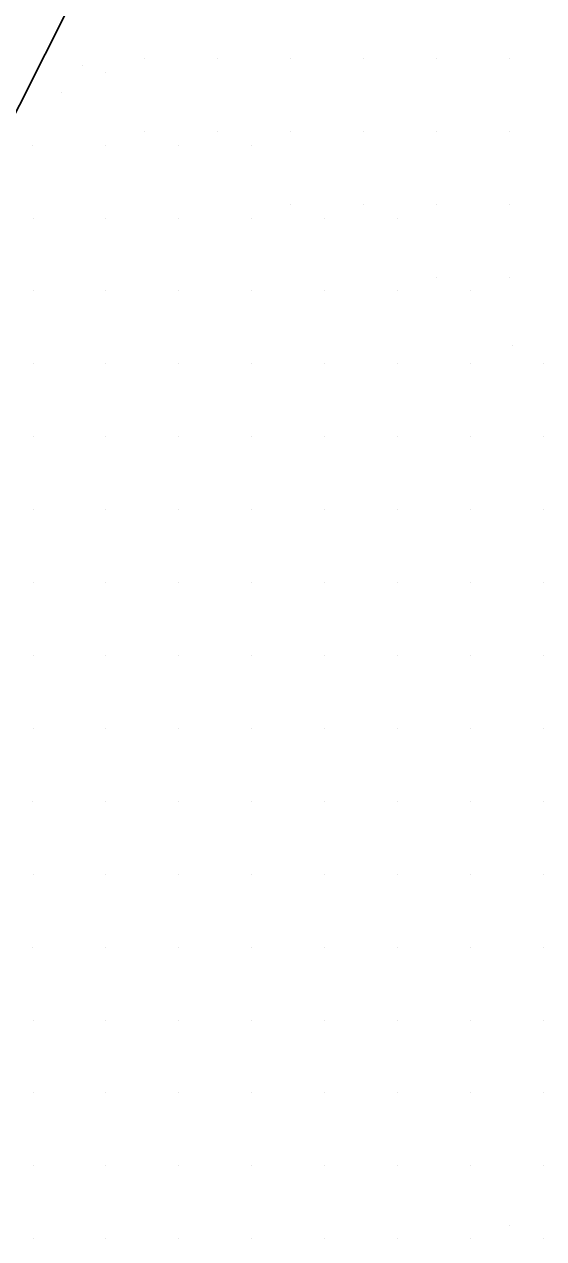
# Model space of a CAD drawing. Extents: x 2062781 to 2066835, y 358981 to 366501.
# Drawn here: x 2065586.6 to 2065729, y 364025 to 364358.2 of the extents above; entities that cross this region are included whole.
import ezdxf

# ---------------------------------------------------------------- set-up
doc = ezdxf.new("R2010")
doc.units = 0
doc.layers.add('PH Exist DTM Breakline', color=7, linetype='Continuous')
doc.layers.add('PH Exist DTM Point', color=7, linetype='Continuous')

msp = doc.modelspace()

# ---------------------------------------------------------------- linework, layer by layer
at = {"layer": 'PH Exist DTM Breakline'}
msp.add_lwpolyline([(2065437.63, 364025.3), (2065461.86, 364078.61), (2065486.45, 364131.61), (2065518.5, 364192.64), (2065547.06, 364256.45), (2065578.11, 364321.95), (2065606.41, 364378.08)], dxfattribs=at)
at = {"layer": 'PH Exist DTM Point'}
for p, q in [((2065602.62, 364346.97), (2065602.62, 364346.97)), ((2065619.57, 364348.66), (2065619.57, 364348.66)), ((2065639.57, 364348.66), (2065639.57, 364348.66)), ((2065659.57, 364348.66), (2065659.57, 364348.66)), ((2065679.57, 364348.66), (2065679.57, 364348.66)), ((2065699.57, 364348.66), (2065699.57, 364348.66)), ((2065719.57, 364348.66), (2065719.57, 364348.66)), ((2065608.99, 364345.01), (2065608.99, 364345.01)), ((2065596.72, 364339.46), (2065596.72, 364339.46)), ((2065619.57, 364328.66), (2065619.57, 364328.66)), ((2065639.57, 364328.66), (2065639.57, 364328.66)), ((2065659.57, 364328.66), (2065659.57, 364328.66)), ((2065679.57, 364328.66), (2065679.57, 364328.66)), ((2065699.57, 364328.66), (2065699.57, 364328.66)), ((2065719.57, 364328.66), (2065719.57, 364328.66)), ((2065588.94, 364325.04), (2065588.94, 364325.04)), ((2065608.99, 364325.01), (2065608.99, 364325.01)), ((2065628.99, 364325.01), (2065628.99, 364325.01)), ((2065648.99, 364325.01), (2065648.99, 364325.01)), ((2065659.59, 364308.69), (2065659.59, 364308.69)), ((2065679.57, 364308.66), (2065679.57, 364308.66)), ((2065699.57, 364308.66), (2065699.57, 364308.66)), ((2065719.57, 364308.66), (2065719.57, 364308.66)), ((2065588.99, 364305.01), (2065588.99, 364305.01)), ((2065608.99, 364305.01), (2065608.99, 364305.01)), ((2065628.99, 364305.01), (2065628.99, 364305.01)), ((2065648.99, 364305.01), (2065648.99, 364305.01)), ((2065668.99, 364305.01), (2065668.99, 364305.01)), ((2065688.99, 364305.01), (2065688.99, 364305.01)), ((2065699.57, 364288.66), (2065699.57, 364288.66)), ((2065719.57, 364288.66), (2065719.57, 364288.66)), ((2065588.99, 364285.01), (2065588.99, 364285.01)), ((2065608.99, 364285.01), (2065608.99, 364285.01)), ((2065628.99, 364285.01), (2065628.99, 364285.01)), ((2065648.99, 364285.01), (2065648.99, 364285.01)), ((2065668.99, 364285.01), (2065668.99, 364285.01)), ((2065688.99, 364285.01), (2065688.99, 364285.01)), ((2065708.99, 364285.01), (2065708.99, 364285.01)), ((2065720.35, 364270.07), (2065720.35, 364270.07)), ((2065588.99, 364265.01), (2065588.99, 364265.01)), ((2065608.99, 364265.01), (2065608.99, 364265.01)), ((2065628.99, 364265.01), (2065628.99, 364265.01)), ((2065648.99, 364265.01), (2065648.99, 364265.01)), ((2065668.99, 364265.01), (2065668.99, 364265.01)), ((2065688.99, 364265.01), (2065688.99, 364265.01)), ((2065708.99, 364265.01), (2065708.99, 364265.01)), ((2065728.99, 364265.01), (2065728.99, 364265.01)), ((2065588.99, 364245.01), (2065588.99, 364245.01)), ((2065608.99, 364245.01), (2065608.99, 364245.01)), ((2065628.99, 364245.01), (2065628.99, 364245.01)), ((2065648.99, 364245.01), (2065648.99, 364245.01)), ((2065668.99, 364245.01), (2065668.99, 364245.01)), ((2065688.99, 364245.01), (2065688.99, 364245.01)), ((2065708.99, 364245.01), (2065708.99, 364245.01)), ((2065728.99, 364245.01), (2065728.99, 364245.01)), ((2065588.99, 364225.01), (2065588.99, 364225.01)), ((2065608.99, 364225.01), (2065608.99, 364225.01)), ((2065628.99, 364225.01), (2065628.99, 364225.01)), ((2065648.99, 364225.01), (2065648.99, 364225.01)), ((2065668.99, 364225.01), (2065668.99, 364225.01)), ((2065688.99, 364225.01), (2065688.99, 364225.01)), ((2065708.99, 364225.01), (2065708.99, 364225.01)), ((2065728.99, 364225.01), (2065728.99, 364225.01)), ((2065588.99, 364205.01), (2065588.99, 364205.01)), ((2065608.99, 364205.01), (2065608.99, 364205.01)), ((2065628.99, 364205.01), (2065628.99, 364205.01)), ((2065648.99, 364205.01), (2065648.99, 364205.01)), ((2065668.99, 364205.01), (2065668.99, 364205.01)), ((2065688.99, 364205.01), (2065688.99, 364205.01)), ((2065708.99, 364205.01), (2065708.99, 364205.01)), ((2065728.99, 364205.01), (2065728.99, 364205.01)), ((2065588.99, 364185.01), (2065588.99, 364185.01)), ((2065608.88, 364184.94), (2065608.88, 364184.94)), ((2065628.99, 364185.01), (2065628.99, 364185.01)), ((2065648.99, 364185.01), (2065648.99, 364185.01)), ((2065668.99, 364185.01), (2065668.99, 364185.01)), ((2065688.93, 364184.91), (2065688.93, 364184.91)), ((2065708.99, 364185.01), (2065708.99, 364185.01)), ((2065728.99, 364185.01), (2065728.99, 364185.01)), ((2065588.99, 364165.01), (2065588.99, 364165.01)), ((2065608.99, 364165.01), (2065608.99, 364165.01)), ((2065628.99, 364165.01), (2065628.99, 364165.01)), ((2065648.99, 364165.01), (2065648.99, 364165.01)), ((2065668.99, 364165.01), (2065668.99, 364165.01)), ((2065688.99, 364165.01), (2065688.99, 364165.01)), ((2065708.99, 364165.01), (2065708.99, 364165.01)), ((2065728.99, 364165.01), (2065728.99, 364165.01)), ((2065588.93, 364144.91), (2065588.93, 364144.91)), ((2065608.99, 364145.01), (2065608.99, 364145.01)), ((2065628.99, 364145.01), (2065628.99, 364145.01)), ((2065648.99, 364145.01), (2065648.99, 364145.01)), ((2065668.99, 364145.01), (2065668.99, 364145.01)), ((2065688.99, 364145.01), (2065688.99, 364145.01)), ((2065708.99, 364145.01), (2065708.99, 364145.01)), ((2065728.99, 364145.01), (2065728.99, 364145.01)), ((2065588.99, 364125.01), (2065588.99, 364125.01)), ((2065608.99, 364125.01), (2065608.99, 364125.01)), ((2065628.99, 364125.01), (2065628.99, 364125.01)), ((2065648.99, 364125.01), (2065648.99, 364125.01)), ((2065668.99, 364125.01), (2065668.99, 364125.01)), ((2065688.99, 364125.01), (2065688.99, 364125.01)), ((2065708.99, 364125.01), (2065708.99, 364125.01)), ((2065728.99, 364125.01), (2065728.99, 364125.01)), ((2065588.96, 364104.96), (2065588.96, 364104.96)), ((2065608.99, 364105.01), (2065608.99, 364105.01)), ((2065628.99, 364105.01), (2065628.99, 364105.01)), ((2065648.99, 364105.01), (2065648.99, 364105.01)), ((2065668.99, 364105.01), (2065668.99, 364105.01)), ((2065688.99, 364105.01), (2065688.99, 364105.01)), ((2065708.99, 364105.01), (2065708.99, 364105.01)), ((2065728.99, 364105.01), (2065728.99, 364105.01)), ((2065588.99, 364085.01), (2065588.99, 364085.01)), ((2065608.99, 364085.01), (2065608.99, 364085.01)), ((2065628.99, 364085.01), (2065628.99, 364085.01)), ((2065648.99, 364085.01), (2065648.99, 364085.01)), ((2065668.99, 364085.01), (2065668.99, 364085.01)), ((2065688.99, 364085.01), (2065688.99, 364085.01)), ((2065708.99, 364085.01), (2065708.99, 364085.01)), ((2065728.99, 364085.01), (2065728.99, 364085.01)), ((2065588.99, 364065.01), (2065588.99, 364065.01)), ((2065608.99, 364065.01), (2065608.99, 364065.01)), ((2065628.99, 364065.01), (2065628.99, 364065.01)), ((2065648.99, 364065.01), (2065648.99, 364065.01)), ((2065668.99, 364065.01), (2065668.99, 364065.01)), ((2065688.99, 364065.01), (2065688.99, 364065.01)), ((2065708.99, 364065.01), (2065708.99, 364065.01)), ((2065728.99, 364065.01), (2065728.99, 364065.01)), ((2065588.99, 364045.01), (2065588.99, 364045.01)), ((2065608.99, 364045.01), (2065608.99, 364045.01)), ((2065628.99, 364045.01), (2065628.99, 364045.01)), ((2065648.99, 364045.01), (2065648.99, 364045.01)), ((2065668.99, 364045.01), (2065668.99, 364045.01)), ((2065688.99, 364045.01), (2065688.99, 364045.01)), ((2065708.99, 364045.01), (2065708.99, 364045.01)), ((2065728.99, 364045.01), (2065728.99, 364045.01)), ((2065719.62, 364028.63), (2065719.62, 364028.63)), ((2065588.99, 364025.01), (2065588.99, 364025.01)), ((2065608.99, 364025.01), (2065608.99, 364025.01)), ((2065628.99, 364025.01), (2065628.99, 364025.01)), ((2065648.99, 364025.01), (2065648.99, 364025.01)), ((2065668.99, 364025.01), (2065668.99, 364025.01)), ((2065688.99, 364025.01), (2065688.99, 364025.01)), ((2065708.99, 364025.01), (2065708.99, 364025.01)), ((2065728.99, 364025.01), (2065728.99, 364025.01))]:
    msp.add_line(p, q, dxfattribs=at)

doc.saveas('drawing.dxf')
